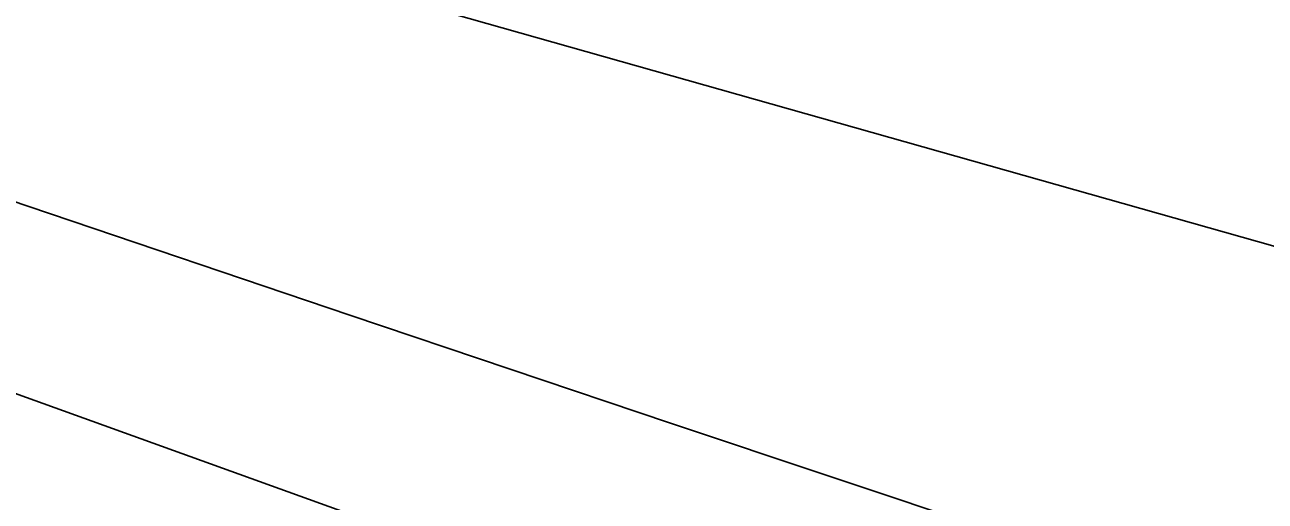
# Model space of a CAD drawing. Extents: x 3823584 to 3861785, y 301729 to 327625.
# Drawn here: x 3853251.6 to 3853524.4, y 319756.6 to 319861.4 of the extents above; entities that cross this region are included whole.
import ezdxf

# ---------------------------------------------------------------- set-up
doc = ezdxf.new("R2010")
doc.units = 0
for name, color, linetype in [('V-GRID-MAJR', 7, 'Continuous'), ('V-RIVR-EDGE', 7, 'Continuous'), ('V-TOPO-DPTH', 7, 'Continuous'), ('V-TOPO-MINR', 7, 'Continuous'), ('V-TOPO-WATR', 7, 'Continuous')]:
    doc.layers.add(name, color=color, linetype=linetype)

msp = doc.modelspace()

# ---------------------------------------------------------------- linework, layer by layer
at = {"layer": 'V-GRID-MAJR'}
msp.add_spline([(3827642.978, 319275.864), (3832951.406, 319355.783), (3838259.823, 319436.473), (3843568.228, 319517.936), (3848876.6210000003, 319600.17), (3854185.002, 319683.177), (3859493.3710000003, 319766.956), (3859493.372, 319766.956)], degree=3, dxfattribs=at)
at = {"layer": 'V-RIVR-EDGE'}
msp.add_spline([(3842841.53946351, 321100.2444347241), (3842868.291653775, 321083.9189782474), (3842887.6892579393, 321072.7014419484), (3842926.4988761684, 321056.09393629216), (3842950.7443803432, 321041.4649776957), (3842972.070096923, 321024.41507115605), (3842988.05147549, 321006.4071125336), (3843009.861621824, 320988.87037459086), (3843033.1286598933, 320971.33003417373), (3843055.431641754, 320956.7058788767), (3843078.7166921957, 320946.44999713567), (3843098.1263046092, 320940.08876662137), (3843142.744276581, 320915.69676181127), (3843156.320317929, 320906.9217883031), (3843166.981374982, 320897.6683891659), (3843193.6586345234, 320884.49031818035), (3843216.4556527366, 320873.2643761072), (3843237.304144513, 320859.61508444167), (3843254.7616280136, 320849.3736125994), (3843280.4712288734, 320837.65483499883), (3843294.0472702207, 320828.8798614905), (3843315.3825934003, 320815.7149995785), (3843374.5466670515, 320782.0599890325), (3843408.0191522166, 320767.4082147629), (3843439.065886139, 320753.73370577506), (3843485.1407498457, 320729.33809849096), (3843531.7072482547, 320707.3694432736), (3843569.0611755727, 320691.25117067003), (3843614.173183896, 320670.25737908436), (3843636.4845715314, 320659.0326378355), (3843664.610317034, 320642.45155032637), (3843700.9725691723, 320618.07995953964), (3843732.4905237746, 320598.57668278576), (3843761.5983378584, 320586.3638688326), (3843794.592397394, 320574.6270788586), (3843841.175707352, 320559.4572517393), (3843869.317063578, 320549.1893617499), (3843895.9979255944, 320537.4681824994), (3843934.800338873, 320517.9468933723), (3843983.776977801, 320488.68777535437), (3844036.6422638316, 320460.87594247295), (3844067.6974035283, 320450.60084753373), (3844099.230968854, 320437.41076829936), (3844147.2567606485, 320416.40977176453), (3844198.681966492, 320395.40036945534), (3844231.6640177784, 320378.80727369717), (3844260.7694302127, 320365.6231985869), (3844285.498163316, 320350.0217780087), (3844318.4718088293, 320330.0292682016), (3844340.7783931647, 320316.86200464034), (3844370.3634320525, 320301.2485758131), (3844413.0508899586, 320281.71768008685), (3844464.954521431, 320257.79329348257), (3844507.6347743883, 320235.34861428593), (3844559.533602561, 320209.4817053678), (3844611.925266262, 320186.5273790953), (3844641.5175100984, 320173.82773373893), (3844659.969070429, 320172.8108412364), (3844685.6966836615, 320168.37652231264), (3844698.8027051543, 320165.9159471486), (3844709.9638026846, 320162.48891412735), (3844717.7302894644, 320161.0128091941), (3844736.1746448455, 320157.0821332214), (3844761.8926514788, 320148.76276966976), (3844788.5771159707, 320138.49848215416), (3844802.1519564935, 320129.2378780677), (3844822.9884400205, 320110.732280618), (3844840.4399193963, 320098.0626558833), (3844854.9896235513, 320090.25654188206), (3844877.313019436, 320083.88810641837), (3844898.18072441, 320078.0089040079), (3844924.8844020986, 320075.51470574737), (3844948.1754566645, 320067.6869768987), (3844995.2407947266, 320051.0590572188), (3845092.7384626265, 320004.68278646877), (3845127.184610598, 319990.9998717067), (3845178.6014106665, 319966.59105534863), (3845233.9044561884, 319942.65826297), (3845254.287731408, 319937.2658919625), (3845267.870977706, 319931.4047019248), (3845279.993729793, 319924.09022262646), (3845291.1224050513, 319907.55116398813), (3845303.7043695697, 319889.5516111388), (3845313.880996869, 319880.7850434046), (3845344.425288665, 319860.31290714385), (3845386.1330796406, 319837.3849990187), (3845433.1780036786, 319812.50135950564), (3845466.1672599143, 319798.82204721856), (3845499.6433475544, 319785.6271646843), (3845540.393086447, 319768.0435945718), (3845605.4003377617, 319740.68737164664), (3845645.6500361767, 319717.2774354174), (3845675.7339147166, 319707.00474212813), (3845744.625009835, 319679.1532820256), (3845798.473565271, 319656.1953532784), (3845841.1718306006, 319641.0351327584), (3845897.9365711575, 319619.04126021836), (3845920.2491596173, 319608.302149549), (3845955.660564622, 319592.1886802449), (3845983.317491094, 319582.40762165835), (3846002.7283043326, 319576.5320217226), (3846033.7846448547, 319566.7425573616), (3846064.358957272, 319558.41118556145), (3846131.303927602, 319529.1076370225), (3846195.8315524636, 319504.1807678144), (3846263.751386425, 319476.3317093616), (3846288.980160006, 319466.5566548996), (3846319.068841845, 319458.2264839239), (3846370.0132204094, 319439.16080475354), (3846428.2480617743, 319422.5052661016), (3846482.097818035, 319400.03296793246), (3846515.073865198, 319381.01171928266), (3846564.070918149, 319360.0083210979), (3846597.555411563, 319350.21285261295), (3846665.495659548, 319330.61951399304), (3846718.3837612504, 319312.03466210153), (3846778.5491166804, 319290.5180143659), (3846834.3413952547, 319268.04091289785), (3846872.6737886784, 319254.834022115), (3846921.208026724, 319243.05880574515), (3847037.62727481, 319189.3512441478), (3847098.2818632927, 319169.290287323), (3847179.316124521, 319142.38006775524), (3847206.487420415, 319132.60020999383), (3847242.872488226, 319117.45560019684), (3847278.287495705, 319102.7990226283), (3847312.7192337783, 319083.288540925), (3847329.198251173, 319070.1356872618), (3847340.837774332, 319063.7936699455), (3847386.923445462, 319043.76873786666), (3847433.0175223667, 319027.1432198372), (3847490.7823438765, 319016.80207953), (3847613.538805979, 318972.79151877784), (3847679.0388928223, 318948.3478784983), (3847756.1893102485, 318921.9328961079), (3847807.621721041, 318903.8372772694), (3847852.2649103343, 318889.6435146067), (3847964.3663195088, 318857.31450588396), (3847994.445394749, 318845.09929028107), (3848035.6879691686, 318830.4283028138), (3848071.107779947, 318817.71424755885), (3848100.2227989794, 318808.4152170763), (3848132.7312279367, 318796.6796279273), (3848146.30366681, 318786.44776268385), (3848169.579110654, 318772.3068363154), (3848183.655192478, 318769.35822892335), (3848198.2241098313, 318769.32220417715), (3848227.38235856, 318777.5058745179), (3848252.6495585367, 318783.27099856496), (3848268.1897370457, 318783.23257216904), (3848285.6652329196, 318780.27555900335), (3848300.7029693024, 318773.4395053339), (3848320.582601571, 318760.7638764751), (3848336.5735867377, 318746.6409624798), (3848351.5861057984, 318729.6066666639), (3848359.334580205, 318720.84610305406), (3848374.8579471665, 318714.00884856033), (3848388.938832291, 318713.0027634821), (3848400.097528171, 318708.60446930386), (3848422.88854226, 318694.9503743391), (3848448.1281232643, 318689.5459950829), (3848489.3658943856, 318672.93248530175), (3848523.3252109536, 318658.7651407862), (3848566.5043035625, 318641.6611971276), (3848605.32112674, 318627.9674749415), (3848647.0541350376, 318615.2378089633), (3848684.418869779, 318603.4902115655), (3848723.2380946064, 318590.7677505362), (3848769.3333723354, 318574.627863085), (3848833.36816167, 318546.78841123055), (3848867.8143096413, 318533.1054964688), (3848904.6874096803, 318518.9309470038), (3848947.382072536, 318502.3138347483), (3849001.723463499, 318482.2684886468), (3849103.633835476, 318452.8784807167), (3849156.5315437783, 318438.1786734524), (3849190.018438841, 318429.3544661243), (3849235.138852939, 318411.7600885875), (3849274.432900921, 318394.6657515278), (3849315.1958488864, 318382.4241177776), (3849365.1857778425, 318370.15966835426), (3849404.0218142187, 318364.23603542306), (3849440.415287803, 318352.4908396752), (3849487.0034010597, 318339.26353486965), (3849538.9250449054, 318322.6236069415), (3849582.107739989, 318306.9765550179), (3849620.9257639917, 318293.7684634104), (3849669.9348251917, 318277.6213710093), (3849700.993567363, 318268.80316780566), (3849752.443990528, 318257.99200764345), (3849805.347702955, 318245.72035327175), (3849854.8556038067, 318234.9139964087), (3849902.416179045, 318222.16992053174), (3849946.5785410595, 318209.9198810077), (3850026.169119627, 318188.35520027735), (3850056.741030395, 318179.0525673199), (3850089.2530618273, 318168.7738699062), (3850137.2968659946, 318155.05733204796), (3850179.5155048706, 318142.3264652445), (3850231.4467553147, 318129.5715819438), (3850317.3289165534, 318099.249940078), (3850383.815875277, 318081.11709566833), (3850420.7045860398, 318073.25574372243), (3850467.790338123, 318064.8835438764), (3850492.5574976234, 318064.82230180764), (3850504.209029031, 318063.3365902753), (3850532.840819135, 318055.01002177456), (3850621.657177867, 318032.93689479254), (3850687.184883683, 318019.662757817), (3850711.45800683, 318016.20330252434), (3850744.9533076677, 318010.7785092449), (3850789.6109068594, 318002.4123135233), (3850833.787678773, 317995.98984094), (3850862.429075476, 317991.54831706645), (3850891.552500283, 317985.6487006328), (3850937.6561837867, 317972.90822723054), (3850986.173610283, 317954.3341827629), (3851054.5718698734, 317923.57014001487), (3851080.283872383, 317912.8226235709), (3851106.973140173, 317904.5008583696), (3851143.367814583, 317893.2412932), (3851177.3271311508, 317879.07394868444), (3851200.630193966, 317876.10252561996), (3851236.5656559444, 317875.52803400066), (3851266.1807154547, 317872.05536963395), (3851272.4951137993, 317872.52538948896), (3851284.1778666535, 317883.6660729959), (3851289.5258071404, 317886.0810168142), (3851297.785129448, 317887.51749452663), (3851306.0360459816, 317885.5545581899), (3851313.7953278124, 317881.164669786), (3851326.385698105, 317866.56453098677), (3851330.7455658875, 317862.183048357), (3851336.0802973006, 317859.2560558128), (3851351.621676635, 317859.7032599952), (3851365.6953568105, 317855.78339144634), (3851396.2684684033, 317846.9663890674), (3851418.1050328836, 317840.1135238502), (3851434.6044643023, 317835.21639002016), (3851457.903924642, 317830.78807522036), (3851490.914795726, 317825.8501133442), (3851530.7088841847, 317814.58214240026), (3851551.09576188, 317810.64666312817), (3851594.7784974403, 317800.8259773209), (3851617.5899255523, 317795.42760218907), (3851653.018142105, 317786.11296098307), (3851683.593655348, 317778.2672197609), (3851733.5859859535, 317766.9740314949), (3851760.7668884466, 317761.0792183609), (3851796.674731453, 317749.33522343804), (3851824.338862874, 317742.46794832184), (3851840.847900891, 317741.4558591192), (3851930.1594968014, 317723.26657593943), (3851979.6613935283, 317710.0320661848), (3852014.6051803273, 317701.204256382), (3852052.935172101, 317687.02610444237), (3852078.167548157, 317678.7079417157), (3852111.1700134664, 317670.3705657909), (3852145.6269688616, 317661.0583262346), (3852223.2906358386, 317645.8116463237), (3852251.450004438, 317642.8282150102), (3852298.5357565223, 317634.4560151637), (3852318.4346019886, 317629.5504755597), (3852350.9538383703, 317622.1855616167), (3852383.4742755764, 317615.30627825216), (3852407.2581656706, 317610.39113204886), (3852442.1995508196, 317600.5920610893), (3852460.642705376, 317596.17575453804), (3852492.1978855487, 317591.72702571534), (3852557.7243905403, 317577.96725816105), (3852588.790337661, 317572.0628384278), (3852639.745523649, 317557.3678344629), (3852677.11266004, 317546.59149822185), (3852709.146265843, 317539.22778510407), (3852778.0757873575, 317526.91650351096), (3852828.068117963, 317515.6233152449), (3852866.412519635, 317507.27273024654), (3852903.3000295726, 317498.92574772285), (3852971.2546874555, 317485.159976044), (3853029.49673377, 317471.41822086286), (3853053.775861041, 317470.3869184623), (3853067.863951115, 317472.2946168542), (3853084.859820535, 317471.76695740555), (3853119.3287841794, 317467.31102363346), (3853178.5661081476, 317463.27947837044), (3853226.6375312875, 317460.73244381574), (3853283.446702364, 317456.7069026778), (3853309.6647494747, 317454.213905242), (3853332.964209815, 317449.78559044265), (3853373.743969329, 317444.34278479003), (3853420.841729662, 317440.82689072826), (3853438.8148643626, 317442.72498252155), (3853449.504741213, 317445.12671726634), (3853457.2772321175, 317446.07876522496), (3853468.9311651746, 317445.5643148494), (3853484.4677412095, 317444.06899671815), (3853505.8234784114, 317439.15985463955), (3853578.1187908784, 317413.242511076), (3853649.4320347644, 317382.9568939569), (3853665.4518397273, 317380.48911384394), (3853691.668686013, 317377.5104858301), (3853715.9334033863, 317370.65161648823), (3853745.037614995, 317356.98191079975), (3853758.626865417, 317353.5488736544), (3853777.0808273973, 317353.5032423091), (3853792.137776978, 317354.43727789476), (3853804.762971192, 317353.92042586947), (3853814.9564100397, 317351.9526862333), (3853825.1474472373, 317349.0136854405), (3853833.8719861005, 317342.19324249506), (3853838.212640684, 317330.0416706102), (3853842.542487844, 317313.5194235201), (3853842.5172705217, 317303.32118137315), (3853841.0279565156, 317290.21275823), (3853837.1068871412, 317275.6534474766), (3853833.185817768, 317261.09413672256), (3853832.6893797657, 317256.7246623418), (3853833.167805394, 317253.8096780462), (3853842.870810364, 317249.90061692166), (3853850.6445020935, 317251.3382954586), (3853861.83201777, 317258.59513516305), (3853874.481228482, 317267.79089470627), (3853878.8687152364, 317274.57891538), (3853885.7143755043, 317293.5016963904), (3853891.570762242, 317305.14242037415), (3853902.7642820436, 317314.8274129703), (3853910.5427770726, 317318.20761382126), (3853925.6009274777, 317319.62727998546), (3853947.935130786, 317317.6295197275), (3853964.9201927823, 317312.7311850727), (3853976.0704828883, 317304.93347684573), (3853977.033338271, 317301.53166114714), (3853977.0189283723, 317295.7040942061), (3853962.849182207, 317260.7735164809), (3853962.359949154, 317259.3178255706), (3853973.5186450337, 317254.9195313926), (3853974.4923078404, 317255.88839089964), (3853985.220611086, 317273.8303041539), (3853996.4213358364, 317286.4290802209), (3854006.1459556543, 317291.2613695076), (3854013.9208482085, 317293.18467862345), (3854024.119090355, 317293.1594613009), (3854039.1688349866, 317291.17971341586), (3854062.4682953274, 317286.75139861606), (3854090.128824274, 317278.4272317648), (3854103.2264399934, 317272.56724255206), (3854117.7833490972, 317267.67491202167), (3854137.6785920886, 317261.31248068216), (3854149.322918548, 317256.9129856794), (3854160.4900202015, 317255.91410555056), (3854172.621178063, 317251.99904030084), (3854187.6697218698, 317249.5336618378), (3854208.5398284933, 317244.62572058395), (3854239.6033739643, 317237.7500396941), (3854270.188493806, 317233.78934309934), (3854295.444886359, 317235.18379194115), (3854316.8030252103, 317231.2459110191), (3854345.9240483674, 317224.3750334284), (3854376.4959591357, 317215.0724004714), (3854404.636114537, 317204.31887990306), (3854422.5744253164, 317192.13368492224), (3854456.0409063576, 317175.05375776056), (3854479.324755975, 317164.3122454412), (3854512.3248196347, 317155.0036083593), (3854552.605739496, 317144.22006716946), (3854583.670485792, 317137.8300168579), (3854607.929199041, 317128.5429946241), (3854626.3675502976, 317122.18416575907), (3854651.128705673, 317119.69477079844), (3854669.097037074, 317119.65034027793), (3854682.204259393, 317117.6753956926), (3854697.7324296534, 317112.78066351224), (3854731.213320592, 317101.5283032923), (3854780.705610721, 317084.4087489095), (3854814.6769355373, 317075.0977101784), (3854853.496160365, 317062.3752491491), (3854876.79922318, 317059.4038260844), (3854908.365210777, 317059.32577246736), (3854930.205377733, 317053.9297989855), (3854954.4652918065, 317045.12840733), (3854992.79768523, 317031.92151654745), (3855018.5204951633, 317025.54467530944), (3855045.212164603, 317018.1941712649), (3855069.962512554, 317011.33410109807), (3855098.5943026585, 317003.0075325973), (3855144.6847770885, 316984.92512283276), (3855179.121318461, 316967.3571634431), (3855201.4303044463, 316955.1611610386), (3855224.730965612, 316951.2184768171), (3855238.815453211, 316951.669283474), (3855266.4951953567, 316951.1152058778), (3855288.8245953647, 316947.17492330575), (3855307.2653482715, 316941.787355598), (3855334.4402466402, 316933.4643895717), (3855365.9786152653, 316922.2168326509), (3855391.699023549, 316914.8687302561), (3855424.225464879, 316910.41759978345), (3855463.0723086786, 316908.8646420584), (3855500.9382847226, 316903.42904135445), (3855550.927012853, 316890.6789613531), (3855585.3827674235, 316880.88109121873), (3855613.0384930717, 316870.6144020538), (3855645.0540865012, 316855.9662302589), (3855692.1110187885, 316835.93889653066), (3855730.429002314, 316816.904438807), (3855763.902688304, 316802.73829511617), (3855794.4721974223, 316792.4644010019), (3855845.9178172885, 316779.71071852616), (3855892.0178983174, 316765.5133533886), (3855946.353285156, 316743.03985439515), (3855993.3886025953, 316714.271170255), (3856071.467051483, 316670.3710853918), (3856089.417370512, 316663.0421961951), (3856107.8605250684, 316658.62588964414), (3856121.4389680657, 316650.8221772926), (3856142.287459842, 316637.172885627), (3856156.3551358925, 316630.8248641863), (3856184.4868855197, 316616.671929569), (3856216.019250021, 316602.9962197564), (3856256.2893624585, 316587.8420033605), (3856306.7565162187, 316572.1769390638), (3856351.4105129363, 316562.35385160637), (3856435.853794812, 316539.3202708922), (3856494.089837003, 316523.15036281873), (3856538.2509981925, 316510.41469271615), (3856585.8007660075, 316493.2999416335), (3856618.30559249, 316480.1074607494), (3856653.2433751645, 316468.8514980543), (3856673.1434214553, 316464.4315890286), (3856704.208167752, 316458.0415387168), (3856732.3543272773, 316449.71617104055), (3856785.735264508, 316434.0439017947), (3856807.5790339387, 316430.10482004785), (3856837.672519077, 316423.717171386), (3856870.1773455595, 316410.5246905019), (3856899.7779951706, 316401.22445919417), (3856934.7157778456, 316389.9684964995), (3857040.986017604, 316356.1970059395), (3857080.2824672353, 316340.07393003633), (3857124.9136482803, 316321.0238615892), (3857148.672321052, 316305.9104732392), (3857160.2926310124, 316291.798366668), (3857170.934474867, 316274.77487827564), (3857176.229579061, 316255.82207664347), (3857179.0713130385, 316226.6770369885), (3857180.5161965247, 316221.8171287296), (3857182.4335015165, 316211.6140832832), (3857188.7370924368, 316207.7134279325), (3857198.9353345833, 316207.6882106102), (3857203.8012469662, 316211.56124698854), (3857208.6587535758, 316212.03486931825), (3857222.246803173, 316208.11620159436), (3857260.0803569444, 316189.568575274), (3857281.900109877, 316175.9168819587), (3857296.9330429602, 316167.13830597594), (3857323.6030975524, 316151.0464515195), (3857337.1983520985, 316150.0415672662), (3857353.2241611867, 316150.0019400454), (3857380.4374859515, 316157.21915252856), (3857385.3045991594, 316161.5778194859), (3857386.299876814, 316171.2880294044), (3857386.817929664, 316184.398854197), (3857392.679119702, 316197.9821004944), (3857402.406141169, 316203.7856509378), (3857414.5541105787, 316206.6694137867), (3857433.006871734, 316206.1381518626), (3857452.4164841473, 316199.77692134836), (3857489.2991907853, 316189.4874165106), (3857539.773549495, 316176.73613568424), (3857578.1215536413, 316169.8424424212), (3857601.4186123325, 316164.4428664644), (3857617.912039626, 316157.11757974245), (3857635.84914958, 316144.44675418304), (3857650.8472587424, 316121.58489142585), (3857656.6303951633, 316103.6021501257), (3857659.017720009, 316087.08470633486)], degree=3, dxfattribs=at)
at = {"layer": 'V-TOPO-DPTH'}
for points in [[(3852013.0058157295, 320303.56552164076), (3852244.315575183, 320235.7612286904), (3852339.020360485, 320206.38642072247), (3852433.042650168, 320175.0647845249), (3852526.0411964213, 320140.82290598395), (3852618.357247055, 320104.63419921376), (3852730.4293693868, 320058.668896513), (3852766.3137293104, 320044.31081436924), (3852802.3545132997, 320030.36763823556), (3852838.629933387, 320017.04682111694), (3852875.061777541, 320004.1409100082), (3852895.232104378, 319997.19040901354), (3852941.990390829, 319981.5156779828), (3852988.913743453, 319966.3673205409), (3853036.0846953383, 319952.0085234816), (3853083.4207133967, 319938.1761000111), (3853655.918772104, 319776.08394286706), (3853676.9357359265, 319770.1535490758), (3853697.959674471, 319764.2480708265), (3853718.994075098, 319758.37996589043), (3853740.0354504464, 319752.5367764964), (3854019.7124117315, 319675.13811396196)], [(3852146.9078168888, 320155.329896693), (3852253.314323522, 320123.34339171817), (3852359.413049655, 320090.3894141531), (3852465.0501050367, 320055.9842277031), (3852570.379379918, 320020.61156866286), (3852745.47240512, 319960.4716132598), (3852763.8322293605, 319954.1340145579), (3852782.1789705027, 319947.75894940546), (3852800.506086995, 319941.3276845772), (3852818.820120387, 319934.85895329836), (3852929.657172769, 319895.51886424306), (3853003.332821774, 319869.2217373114), (3853076.9456752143, 319842.7509478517), (3853150.4643353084, 319816.0196645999), (3853720.862897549, 319610.2937612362), (3853749.921632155, 319601.9033826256), (3853779.0509300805, 319593.772468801), (3853808.2860729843, 319586.03075215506), (3853837.591779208, 319578.54850029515), (3854501.134666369, 319413.84006729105)], [(3854501.134666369, 319413.84006729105), (3853837.591779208, 319578.54850029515), (3853808.2860729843, 319586.03075215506), (3853779.0509300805, 319593.772468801), (3853749.921632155, 319601.9033826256), (3853720.862897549, 319610.2937612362), (3853150.4643353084, 319816.0196645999), (3853076.9456752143, 319842.7509478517), (3853003.332821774, 319869.2217373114), (3852929.657172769, 319895.51886424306), (3852818.820120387, 319934.85895329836), (3852800.506086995, 319941.3276845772), (3852782.1789705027, 319947.75894940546), (3852763.8322293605, 319954.1340145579), (3852745.47240512, 319960.4716132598), (3852570.379379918, 320020.61156866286), (3852465.0501050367, 320055.9842277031), (3852359.413049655, 320090.3894141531), (3852253.314323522, 320123.34339171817), (3852146.9078168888, 320155.329896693)]]:
    msp.add_lwpolyline(points, dxfattribs=at)
at = {"layer": 'V-TOPO-MINR'}
for points in [[(3854084.034814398, 319562.1147515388), (3853705.9202571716, 319671.1839969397), (3853691.121120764, 319675.548109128), (3853676.358098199, 319680.02872148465), (3853661.649246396, 319684.6840840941), (3853646.9765084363, 319689.455946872), (3853534.90875299, 319726.6388172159), (3853464.2548668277, 319750.16586079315), (3853393.6351607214, 319773.79469267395), (3853323.066724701, 319797.5762070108), (3853252.532468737, 319821.45950965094), (3852856.5667074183, 319956.0132545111), (3852823.121109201, 319967.34090355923), (3852789.660408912, 319978.6236155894), (3852756.1770555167, 319989.8389220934), (3852722.6786000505, 320001.0092915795), (3852680.050805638, 320015.17624510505), (3852625.159562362, 320033.18400463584), (3852570.1782462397, 320050.90862499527), (3852515.0618208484, 320068.2085365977), (3852459.8553226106, 320085.22530902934), (3852004.456961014, 320223.67525864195)], [(3854501.134666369, 319413.84006729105), (3853837.591779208, 319578.54850029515), (3853808.2860729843, 319586.03075215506), (3853779.0509300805, 319593.772468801), (3853749.921632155, 319601.9033826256), (3853720.862897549, 319610.2937612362), (3853150.4643353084, 319816.0196645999), (3853076.9456752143, 319842.7509478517), (3853003.332821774, 319869.2217373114), (3852929.657172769, 319895.51886424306), (3852818.820120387, 319934.85895329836), (3852800.506086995, 319941.3276845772), (3852782.1789705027, 319947.75894940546), (3852763.8322293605, 319954.1340145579), (3852745.47240512, 319960.4716132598), (3852570.379379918, 320020.61156866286), (3852465.0501050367, 320055.9842277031), (3852359.413049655, 320090.3894141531), (3852253.314323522, 320123.34339171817), (3852146.9078168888, 320155.329896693)]]:
    msp.add_lwpolyline(points, dxfattribs=at)
at = {"layer": 'V-TOPO-WATR'}
msp.add_lwpolyline([(3854019.7124117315, 319675.13811396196), (3853740.0354504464, 319752.5367764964), (3853718.994075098, 319758.37996589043), (3853697.959674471, 319764.2480708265), (3853676.9357359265, 319770.1535490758), (3853655.918772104, 319776.08394286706), (3853083.4207133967, 319938.1761000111), (3853036.0846953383, 319952.0085234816), (3852988.913743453, 319966.3673205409), (3852941.990390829, 319981.5156779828), (3852895.232104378, 319997.19040901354), (3852875.061777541, 320004.1409100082), (3852838.629933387, 320017.04682111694), (3852802.3545132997, 320030.36763823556), (3852766.3137293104, 320044.31081436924), (3852730.4293693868, 320058.668896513), (3852618.357247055, 320104.63419921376), (3852526.0411964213, 320140.82290598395), (3852433.042650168, 320175.0647845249), (3852339.020360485, 320206.38642072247), (3852244.315575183, 320235.7612286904), (3852013.0058157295, 320303.56552164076)], dxfattribs=at)

doc.saveas('drawing.dxf')
